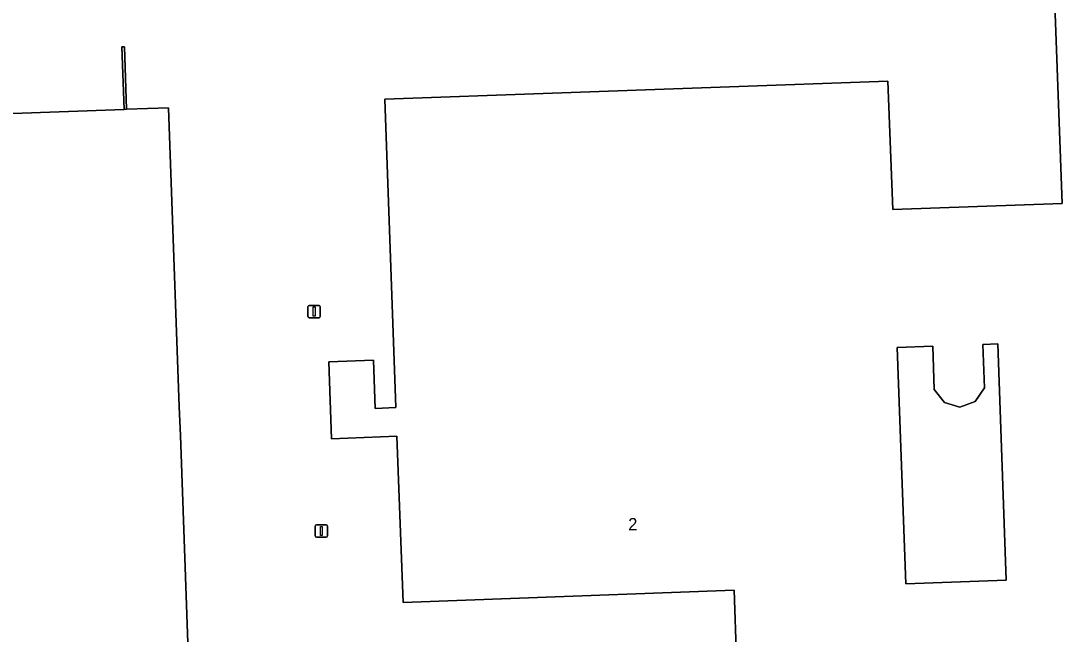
# Model space of a CAD drawing. Extents: x 160554 to 161248, y 385329 to 386506.
# Drawn here: x 160753.8 to 160838, y 386275.3 to 386324.9 of the extents above; entities that cross this region are included whole.
import ezdxf

# ---------------------------------------------------------------- set-up
doc = ezdxf.new("R2010")
doc.units = 0
for name, color, linetype in [('IMGEO_Erf', 7, 'Continuous'), ('IMGEO_Lichtmast', 7, 'Continuous'), ('IMGEO_Muur', 7, 'Continuous'), ('IMGEO_Pand', 7, 'Continuous'), ('IMGEO_Pand_nummerreeks', 7, 'Continuous')]:
    doc.layers.add(name, color=color, linetype=linetype)

msp = doc.modelspace()

# ---------------------------------------------------------------- linework, layer by layer
at = {"layer": 'IMGEO_Erf'}
for points in [[(160705.645, 386372.53), (160705.968, 386363.544), (160708.053, 386361.847), (160709.14, 386330.783), (160709.3, 386326.209), (160707.948, 386324.355), (160708.037, 386322.202), (160737.87, 386323.272), (160738.118, 386316.84), (160762.152, 386317.708), (160761.977, 386322.761), (160762.175, 386322.754), (160762.354, 386317.715), (160765.734, 386317.837), (160766.61, 386293.664), (160766.702, 386291.325), (160767.84, 386259.345), (160768.589, 386238.297), (160741.027, 386237.317), (160741.364, 386227.301), (160769.598, 386228.317)], [(160783.23, 386318.53), (160823.884, 386319.991), (160824.281, 386309.6), (160837.966, 386310.11), (160836.905, 386338.613), (160801.985, 386337.313), (160802.062, 386335.241), (160804.091, 386335.331)], [(160811.841, 386267.718), (160811.445, 386278.832), (160784.701, 386277.836), (160784.201, 386291.271), (160778.924, 386291.075), (160778.693, 386297.291), (160782.307, 386297.426), (160782.452, 386293.532), (160784.114, 386293.594), (160783.23, 386318.53)]]:
    msp.add_lwpolyline(points, dxfattribs=at)
msp.add_lwpolyline([(160825.337, 386279.349), (160833.432, 386279.635), (160832.757, 386298.744), (160831.558, 386298.702), (160831.689, 386295.199), (160830.945, 386294.098), (160829.698, 386293.639), (160828.445, 386294.008), (160827.617, 386295.062), (160827.513, 386298.559), (160824.626, 386298.457)], close=True, dxfattribs=at)
at = {"layer": 'IMGEO_Lichtmast'}
for p, q in [((160777.115, 386301.86), (160777.905, 386301.86)), ((160777.905, 386301.86), (160777.115, 386301.86)), ((160777.015, 386300.96), (160777.015, 386301.76)), ((160777.015, 386301.76), (160777.015, 386300.96)), ((160778.005, 386301.76), (160778.005, 386300.96)), ((160778.005, 386300.96), (160778.005, 386301.76)), ((160777.905, 386300.86), (160777.115, 386300.86)), ((160777.115, 386300.86), (160777.905, 386300.86)), ((160777.596, 386283.215), (160777.596, 386284.015)), ((160777.596, 386284.015), (160777.596, 386283.215)), ((160777.696, 386284.115), (160778.486, 386284.115)), ((160778.486, 386284.115), (160777.696, 386284.115)), ((160778.586, 386284.015), (160778.586, 386283.215)), ((160778.586, 386283.215), (160778.586, 386284.015)), ((160778.486, 386283.115), (160777.696, 386283.115)), ((160777.696, 386283.115), (160778.486, 386283.115))]:
    msp.add_line(p, q, dxfattribs=at)
for points in [[(160777.435, 386301.735), (160777.585, 386301.735), (160777.585, 386300.985), (160777.435, 386300.985), (160777.435, 386301.735)], [(160778.016, 386283.99), (160778.166, 386283.99), (160778.166, 386283.24), (160778.016, 386283.24), (160778.016, 386283.99)]]:
    msp.add_lwpolyline(points, dxfattribs=at)
for centre, start, end in [((160777.115, 386301.76), 90, 180), ((160777.115, 386301.76), 90, 180), ((160777.905, 386301.76), 0, 90), ((160777.905, 386301.76), 360, 90), ((160777.115, 386300.96), 180, 270), ((160777.115, 386300.96), 180, 270), ((160777.905, 386300.96), 270, 0), ((160777.905, 386300.96), 270, 0), ((160777.696, 386284.015), 90, 180), ((160777.696, 386284.015), 90, 180), ((160778.486, 386284.015), 0, 90), ((160778.486, 386284.015), 360, 90), ((160777.696, 386283.215), 180, 270), ((160777.696, 386283.215), 180, 270), ((160778.486, 386283.215), 270, 0), ((160778.486, 386283.215), 270, 0)]:
    msp.add_arc(centre, 0.1, start, end, dxfattribs=at)
at = {"layer": 'IMGEO_Muur'}
msp.add_lwpolyline([(160762.354, 386317.715), (160762.175, 386322.754), (160761.977, 386322.761), (160762.152, 386317.708)], close=True, dxfattribs=at)
at = {"layer": 'IMGEO_Pand'}
for points in [[(160836.905, 386338.613), (160837.966, 386310.11), (160824.281, 386309.6), (160823.884, 386319.991), (160783.23, 386318.53), (160784.114, 386293.594), (160782.452, 386293.532), (160782.307, 386297.426), (160778.693, 386297.291), (160778.924, 386291.075), (160784.201, 386291.271), (160784.701, 386277.836), (160811.445, 386278.832), (160811.841, 386267.718)], [(160741.027, 386237.317), (160768.589, 386238.297), (160767.84, 386259.345), (160766.702, 386291.325), (160766.61, 386293.664), (160765.734, 386317.837), (160762.354, 386317.715), (160762.152, 386317.708), (160738.118, 386316.84)]]:
    msp.add_lwpolyline(points, dxfattribs=at)
msp.add_lwpolyline([(160832.757, 386298.744), (160833.432, 386279.635), (160825.337, 386279.349), (160824.626, 386298.457), (160827.513, 386298.559), (160827.617, 386295.062), (160828.445, 386294.008), (160829.698, 386293.639), (160830.945, 386294.098), (160831.689, 386295.199), (160831.558, 386298.702)], close=True, dxfattribs=at)

# ---------------------------------------------------------------- texts
at = {"layer": 'IMGEO_Pand_nummerreeks'}
msp.add_text('2', height=1, dxfattribs=at).set_placement((160802.892, 386283.666))

doc.saveas('drawing.dxf')
